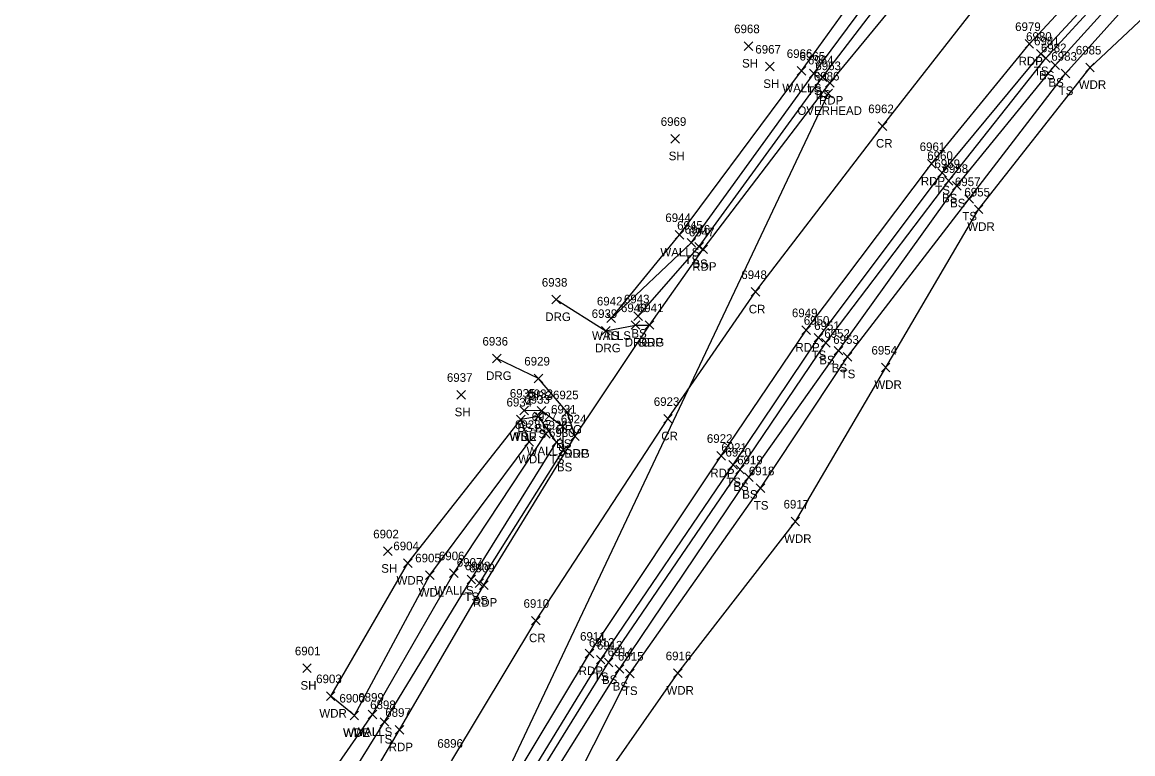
# Model space of a CAD drawing. Extents: x 1611797 to 1633212, y 298978 to 305475.
# Drawn here: x 1623716 to 1623974.4, y 303947.6 to 304117.7 of the extents above; entities that cross this region are included whole.
import ezdxf

# ---------------------------------------------------------------- set-up
doc = ezdxf.new("R2010")
doc.units = 0
for name, color, linetype in [('L_A', 7, 'Continuous'), ('L_I', 7, 'Continuous'), ('L_TIC', 7, 'Continuous'), ('LAWA', 7, 'Continuous'), ('LELB', 7, 'Continuous'), ('LWS', 7, 'Continuous'), ('P_A', 7, 'Continuous'), ('P_I', 7, 'Continuous'), ('P_TIC', 7, 'Continuous'), ('PET', 7, 'Continuous'), ('PRC', 7, 'Continuous'), ('R_A', 7, 'Continuous'), ('R_I', 7, 'Continuous'), ('R_TIC', 7, 'Continuous'), ('RDG', 7, 'Continuous'), ('U_A', 7, 'Continuous'), ('U_I', 7, 'Continuous'), ('U_TIC', 7, 'Continuous'), ('UCO', 7, 'Continuous')]:
    doc.layers.add(name, color=color, linetype=linetype)

msp = doc.modelspace()

# ---------------------------------------------------------------- linework, layer by layer
at = {"layer": 'L_TIC'}
for points in [[(1623884, 304111.16), (1623886, 304113.16)], [(1623886, 304111.16), (1623884, 304113.16)], [(1623951.95, 304109.39), (1623953.95, 304111.39)], [(1623953.95, 304109.39), (1623951.95, 304111.39)], [(1623953.14, 304108.34), (1623955.14, 304110.34)], [(1623955.14, 304108.34), (1623953.14, 304110.34)], [(1623955.31, 304106.74), (1623957.31, 304108.74)], [(1623957.31, 304106.74), (1623955.31, 304108.74)], [(1623888.93, 304106.42), (1623890.93, 304108.42)], [(1623890.93, 304106.42), (1623888.93, 304108.42)], [(1623896.29, 304105.41), (1623898.29, 304107.41)], [(1623898.29, 304105.41), (1623896.29, 304107.41)], [(1623899.2, 304104.81), (1623901.2, 304106.81)], [(1623901.2, 304104.81), (1623899.2, 304106.81)], [(1623957.73, 304104.76), (1623959.73, 304106.76)], [(1623959.73, 304104.76), (1623957.73, 304106.76)], [(1623963.42, 304106.21), (1623965.42, 304108.21)], [(1623965.42, 304106.21), (1623963.42, 304108.21)], [(1623901.17, 304103.9), (1623903.17, 304105.9)], [(1623903.17, 304103.9), (1623901.17, 304105.9)], [(1623866.94, 304089.61), (1623868.94, 304091.61)], [(1623868.94, 304089.61), (1623866.94, 304091.61)], [(1623929, 304081.68), (1623931, 304083.68)], [(1623931, 304081.68), (1623929, 304083.68)], [(1623930.54, 304079.8), (1623932.54, 304081.8)], [(1623932.54, 304079.8), (1623930.54, 304081.8)], [(1623932.42, 304078.65), (1623934.42, 304080.65)], [(1623934.42, 304078.65), (1623932.42, 304080.65)], [(1623935.29, 304075.6), (1623937.29, 304077.6)], [(1623937.29, 304075.6), (1623935.29, 304077.6)], [(1623937.51, 304073.19), (1623939.51, 304075.19)], [(1623939.51, 304073.19), (1623937.51, 304075.19)], [(1623867.94, 304067.24), (1623869.94, 304069.24)], [(1623869.94, 304067.24), (1623867.94, 304069.24)], [(1623870.69, 304065.45), (1623872.69, 304067.45)], [(1623872.69, 304065.45), (1623870.69, 304067.45)], [(1623872.48, 304064.52), (1623874.48, 304066.52)], [(1623874.48, 304064.52), (1623872.48, 304066.52)], [(1623852.02, 304047.84), (1623854.02, 304049.84)], [(1623854.02, 304047.84), (1623852.02, 304049.84)], [(1623852.02, 304047.84), (1623854.02, 304049.84)], [(1623854.02, 304047.84), (1623852.02, 304049.84)], [(1623858.31, 304048.34), (1623860.31, 304050.34)], [(1623860.31, 304048.34), (1623858.31, 304050.34)], [(1623900.24, 304043.35), (1623902.24, 304045.35)], [(1623902.24, 304043.35), (1623900.24, 304045.35)], [(1623902, 304042.14), (1623904, 304044.14)], [(1623904, 304042.14), (1623902, 304044.14)], [(1623904.91, 304040.32), (1623906.91, 304042.32)], [(1623906.91, 304040.32), (1623904.91, 304042.32)], [(1623907, 304038.91), (1623909, 304040.91)], [(1623909, 304038.91), (1623907, 304040.91)], [(1623915.89, 304036.42), (1623917.89, 304038.42)], [(1623917.89, 304036.42), (1623915.89, 304038.42)], [(1623817.14, 304030.08), (1623819.14, 304032.08)], [(1623819.14, 304030.08), (1623817.14, 304032.08)], [(1623831.01, 304024.34), (1623833.01, 304026.34)], [(1623833.01, 304024.34), (1623831.01, 304026.34)], [(1623831.01, 304024.34), (1623833.01, 304026.34)], [(1623833.01, 304024.34), (1623831.01, 304026.34)], [(1623831.01, 304024.34), (1623833.01, 304026.34)], [(1623833.01, 304024.34), (1623831.01, 304026.34)], [(1623831.78, 304026.4), (1623833.78, 304028.4)], [(1623833.78, 304026.4), (1623831.78, 304028.4)], [(1623835.12, 304024.99), (1623837.12, 304026.99)], [(1623837.12, 304024.99), (1623835.12, 304026.99)], [(1623835.86, 304026.31), (1623837.86, 304028.31)], [(1623837.86, 304026.31), (1623835.86, 304028.31)], [(1623840.8, 304022.71), (1623842.8, 304024.71)], [(1623842.8, 304022.71), (1623840.8, 304024.71)], [(1623832.96, 304019.12), (1623834.96, 304021.12)], [(1623834.96, 304019.12), (1623832.96, 304021.12)], [(1623836.84, 304020.99), (1623838.84, 304022.99)], [(1623838.84, 304020.99), (1623836.84, 304022.99)], [(1623839.34, 304019.02), (1623841.34, 304021.02)], [(1623841.34, 304019.02), (1623839.34, 304021.02)], [(1623840.97, 304017.25), (1623842.97, 304019.25)], [(1623842.97, 304017.25), (1623840.97, 304019.25)], [(1623880.4, 304013.8), (1623882.4, 304015.8)], [(1623882.4, 304013.8), (1623880.4, 304015.8)], [(1623882.01, 304012.7), (1623884.01, 304014.7)], [(1623884.01, 304012.7), (1623882.01, 304014.7)], [(1623884.08, 304010.89), (1623886.08, 304012.89)], [(1623886.08, 304010.89), (1623884.08, 304012.89)], [(1623886.8, 304008.35), (1623888.8, 304010.35)], [(1623888.8, 304008.35), (1623886.8, 304010.35)], [(1623894.88, 304000.62), (1623896.88, 304002.62)], [(1623896.88, 304000.62), (1623894.88, 304002.62)], [(1623800.07, 303993.68), (1623802.07, 303995.68)], [(1623802.07, 303993.68), (1623800.07, 303995.68)], [(1623804.75, 303990.91), (1623806.75, 303992.91)], [(1623806.75, 303990.91), (1623804.75, 303992.91)], [(1623809.84, 303988.1), (1623811.84, 303990.1)], [(1623811.84, 303988.1), (1623809.84, 303990.1)], [(1623815.42, 303988.59), (1623817.42, 303990.59)], [(1623817.42, 303988.59), (1623815.42, 303990.59)], [(1623819.51, 303987.09), (1623821.51, 303989.09)], [(1623821.51, 303987.09), (1623819.51, 303989.09)], [(1623821.38, 303986.26), (1623823.38, 303988.26)], [(1623823.38, 303986.26), (1623821.38, 303988.26)], [(1623849.6, 303968.47), (1623851.6, 303970.47)], [(1623851.6, 303968.47), (1623849.6, 303970.47)], [(1623851.45, 303967.82), (1623853.45, 303969.82)], [(1623853.45, 303967.82), (1623851.45, 303969.82)], [(1623781.29, 303966.48), (1623783.29, 303968.48)], [(1623783.29, 303966.48), (1623781.29, 303968.48)], [(1623853.96, 303966.29), (1623855.96, 303968.29)], [(1623855.96, 303966.29), (1623853.96, 303968.29)], [(1623856.36, 303965.24), (1623858.36, 303967.24)], [(1623858.36, 303965.24), (1623856.36, 303967.24)], [(1623867.52, 303965.33), (1623869.52, 303967.33)], [(1623869.52, 303965.33), (1623867.52, 303967.33)], [(1623786.8, 303960), (1623788.8, 303962)], [(1623788.8, 303960), (1623786.8, 303962)], [(1623792.3, 303955.49), (1623794.3, 303957.49)], [(1623794.3, 303955.49), (1623792.3, 303957.49)], [(1623792.3, 303955.49), (1623794.3, 303957.49)], [(1623794.3, 303955.49), (1623792.3, 303957.49)], [(1623796.52, 303955.71), (1623798.52, 303957.71)], [(1623798.52, 303955.71), (1623796.52, 303957.71)], [(1623799.29, 303953.97), (1623801.29, 303955.97)], [(1623801.29, 303953.97), (1623799.29, 303955.97)]]:
    msp.add_lwpolyline(points, dxfattribs=at)
at = {"layer": 'LAWA'}
for points in [[(1623820.79, 303877.68), (1623816.25, 303882.45), (1623845.39, 303933.13), (1623868.52, 303966.33), (1623895.88, 304001.62), (1623916.89, 304037.42), (1623938.51, 304074.19), (1623964.42, 304107.21), (1624004.64, 304144.93), (1624031.16, 304170.25), (1624074.89, 304204.59), (1624093.25, 304225.45), (1624128.84, 304248.67), (1624153.26, 304270.75), (1624186.93, 304294.55), (1624240.75, 304330.36)], [(1623793.3, 303956.49), (1623787.8, 303961), (1623805.75, 303991.91), (1623832.01, 304025.34)], [(1623793.3, 303956.49), (1623810.84, 303989.1), (1623833.96, 304020.12), (1623832.01, 304025.34)]]:
    msp.add_lwpolyline(points, dxfattribs=at)
at = {"layer": 'LELB'}
for points in [[(1623853.02, 304048.84), (1623871.69, 304066.45), (1623900.2, 304105.81), (1623921.89, 304135.11), (1623965.39, 304180.63), (1623995.65, 304209.96), (1624034.32, 304242.74), (1624078.2, 304277.92), (1624080.58, 304281.57), (1624079.64, 304283.87)], [(1623859.31, 304049.34), (1623873.48, 304065.52), (1623902.17, 304104.9), (1623923.22, 304132.47), (1623966.86, 304179.03), (1623995.88, 304206.68), (1624035.9, 304241.13), (1624078.59, 304277.07), (1624082.66, 304281.77)], [(1623740.23, 303740.54), (1623735.95, 303738.13), (1623733.04, 303738.73), (1623730.26, 303741.26), (1623736.66, 303755.3), (1623756.47, 303795.98), (1623775.32, 303833.05), (1623795.61, 303873.89), (1623811.07, 303903.3), (1623831.07, 303937.59), (1623850.6, 303969.47), (1623881.4, 304014.8), (1623901.24, 304044.35), (1623930, 304082.68), (1623952.95, 304110.39), (1623992.55, 304153.19), (1624020.81, 304180.67), (1624058.38, 304214.54), (1624070.13, 304221.5)], [(1623733.78, 303740.47), (1623738.51, 303754.96), (1623759.12, 303794.85), (1623777.54, 303832.17), (1623797.8, 303872.86), (1623812.76, 303901.96), (1623832.53, 303936.61), (1623852.45, 303968.82), (1623883.01, 304013.7), (1623903, 304043.14), (1623931.54, 304080.8), (1623954.14, 304109.34), (1623993.44, 304152.2), (1624022.26, 304179.45), (1624060.69, 304212.27), (1624070.13, 304220.57)], [(1623733.78, 303740.47), (1623735.41, 303740.12), (1623741.31, 303753.52), (1623763.42, 303793.2), (1623780.16, 303829.64), (1623800.51, 303871.51), (1623815.19, 303900), (1623835, 303935.42), (1623854.96, 303967.29), (1623885.08, 304011.89), (1623905.91, 304041.32), (1623933.42, 304079.65), (1623956.31, 304107.74), (1623995.39, 304150.94), (1624023.82, 304177.46), (1624061.85, 304211.18), (1624071.01, 304219.63), (1624070.13, 304220.57)], [(1623840.63, 303933.04), (1623857.36, 303966.24), (1623887.8, 304009.35), (1623908, 304039.91), (1623936.29, 304076.6), (1623958.73, 304105.76), (1623997.87, 304149.47), (1624026.32, 304175.43), (1624063.15, 304209.38), (1624073.81, 304217.48), (1624072.56, 304218.74)], [(1623716.05, 303912.02), (1623732.35, 303913.81), (1623759.04, 303912.24), (1623771.78, 303913.97), (1623774.93, 303915.99), (1623779.73, 303921.83), (1623800.29, 303954.97), (1623820.51, 303988.09), (1623840.34, 304020.02), (1623836.12, 304025.99), (1623832.01, 304025.34)], [(1623822.38, 303987.26), (1623841.97, 304018.25), (1623841.8, 304023.71), (1623836.86, 304027.31), (1623832.78, 304027.4)]]:
    msp.add_lwpolyline(points, dxfattribs=at)
at = {"layer": 'LWS'}
for points in [[(1623853.02, 304048.84), (1623868.94, 304068.24), (1623897.29, 304106.41), (1623918.45, 304135.75), (1623962.64, 304182.22), (1623995.85, 304213.69), (1624032.69, 304244.25), (1624078.15, 304281.19), (1624079.64, 304283.87)], [(1623717.19, 303914.78), (1623732.04, 303916.68), (1623760.06, 303916.18), (1623770.53, 303917.84), (1623797.52, 303956.71), (1623816.42, 303989.59), (1623837.84, 304021.99)]]:
    msp.add_lwpolyline(points, dxfattribs=at)
at = {"layer": 'P_TIC'}
for points in [[(1623949.31, 304111.67), (1623951.31, 304113.67)], [(1623951.31, 304111.67), (1623949.31, 304113.67)], [(1623902.88, 304102.57), (1623904.88, 304104.57)], [(1623904.88, 304102.57), (1623902.88, 304104.57)], [(1623915.18, 304092.56), (1623917.18, 304094.56)], [(1623917.18, 304092.56), (1623915.18, 304094.56)], [(1623926.58, 304083.75), (1623928.58, 304085.75)], [(1623928.58, 304083.75), (1623926.58, 304085.75)], [(1623873.41, 304063.9), (1623875.41, 304065.9)], [(1623875.41, 304063.9), (1623873.41, 304065.9)], [(1623885.62, 304053.99), (1623887.62, 304055.99)], [(1623887.62, 304053.99), (1623885.62, 304055.99)], [(1623860.98, 304046.29), (1623862.98, 304048.29)], [(1623862.98, 304046.29), (1623860.98, 304048.29)], [(1623897.4, 304045.12), (1623899.4, 304047.12)], [(1623899.4, 304045.12), (1623897.4, 304047.12)], [(1623865.25, 304024.48), (1623867.25, 304026.48)], [(1623867.25, 304024.48), (1623865.25, 304026.48)], [(1623843.63, 304020.43), (1623845.63, 304022.43)], [(1623845.63, 304020.43), (1623843.63, 304022.43)], [(1623877.6, 304015.89), (1623879.6, 304017.89)], [(1623879.6, 304015.89), (1623877.6, 304017.89)], [(1623822.4, 303985.78), (1623824.4, 303987.78)], [(1623824.4, 303985.78), (1623822.4, 303987.78)], [(1623834.49, 303977.53), (1623836.49, 303979.53)], [(1623836.49, 303977.53), (1623834.49, 303979.53)], [(1623846.99, 303969.88), (1623848.99, 303971.88)], [(1623848.99, 303969.88), (1623846.99, 303971.88)], [(1623802.8, 303952.17), (1623804.8, 303954.17)], [(1623804.8, 303952.17), (1623802.8, 303954.17)]]:
    msp.add_lwpolyline(points, dxfattribs=at)
at = {"layer": 'PET'}
for points in [[(1623734.72, 303818.72), (1623741.35, 303832.79), (1623751.88, 303855.21), (1623768.06, 303888.23), (1623783.81, 303919.21), (1623803.8, 303953.17), (1623823.4, 303986.78), (1623844.63, 304021.43), (1623861.98, 304047.29), (1623874.41, 304064.9), (1623903.88, 304103.57), (1623926.42, 304130.92), (1623968.84, 304177.26), (1623998.66, 304205.49), (1624036.82, 304239.77), (1624084.71, 304279.03), (1624112.56, 304299.92), (1624120.23, 304305.61), (1624165.06, 304338.25), (1624214.6, 304372.95), (1624258.69, 304401.17)], [(1623753.98, 303796.37), (1623772.12, 303834.51), (1623792.43, 303875.75), (1623808.26, 303904.51), (1623828.44, 303938.4), (1623847.99, 303970.88), (1623878.6, 304016.89), (1623898.4, 304046.12), (1623927.58, 304084.75), (1623950.31, 304112.67), (1623990.12, 304155.59), (1624018.08, 304183.31), (1624056.52, 304216.58), (1624078.27, 304234.86), (1624102.63, 304254.08), (1624138.53, 304281.62), (1624179.36, 304312.24), (1624229.96, 304347.62)]]:
    msp.add_lwpolyline(points, dxfattribs=at)
at = {"layer": 'PRC'}
msp.add_lwpolyline([(1623741.55, 303802.02), (1623760.52, 303841.05), (1623780.51, 303881.51), (1623815.97, 303945.98), (1623835.49, 303978.53), (1623866.25, 304025.48), (1623886.62, 304054.99), (1623916.18, 304093.56), (1623939.04, 304122.75), (1623980.27, 304165.88), (1624008.94, 304194.69), (1624046.78, 304227.75), (1624094.29, 304266.19), (1624129.15, 304293.39), (1624172.24, 304325.39), (1624222.29, 304360.15)], dxfattribs=at)
at = {"layer": 'R_TIC'}
for points in [[(1623839.22, 304052.21), (1623841.22, 304054.21)], [(1623841.22, 304052.21), (1623839.22, 304054.21)], [(1623850.82, 304044.94), (1623852.82, 304046.94)], [(1623852.82, 304044.94), (1623850.82, 304046.94)], [(1623857.71, 304046.29), (1623859.71, 304048.29)], [(1623859.71, 304046.29), (1623857.71, 304048.29)], [(1623860.98, 304046.29), (1623862.98, 304048.29)], [(1623862.98, 304046.29), (1623860.98, 304048.29)], [(1623825.46, 304038.51), (1623827.46, 304040.51)], [(1623827.46, 304038.51), (1623825.46, 304040.51)], [(1623835.15, 304033.87), (1623837.15, 304035.87)], [(1623837.15, 304033.87), (1623835.15, 304035.87)], [(1623841.82, 304026.03), (1623843.82, 304028.03)], [(1623843.82, 304026.03), (1623841.82, 304028.03)], [(1623843.63, 304020.43), (1623845.63, 304022.43)], [(1623845.63, 304020.43), (1623843.63, 304022.43)]]:
    msp.add_lwpolyline(points, dxfattribs=at)
at = {"layer": 'RDG'}
for points in [[(1623840.22, 304053.21), (1623851.82, 304045.94), (1623858.71, 304047.29), (1623861.98, 304047.29)], [(1623844.63, 304021.43), (1623842.82, 304027.03), (1623836.15, 304034.87), (1623826.46, 304039.51)]]:
    msp.add_lwpolyline(points, dxfattribs=at)
at = {"layer": 'U_TIC'}
for points in [[(1623902.55, 304100.16), (1623904.55, 304102.16)], [(1623904.55, 304100.16), (1623902.55, 304102.16)]]:
    msp.add_lwpolyline(points, dxfattribs=at)
at = {"layer": 'UCO'}
msp.add_lwpolyline([(1623903.55, 304101.16), (1623822.55, 303930.06)], dxfattribs=at)

# ---------------------------------------------------------------- texts
at = {"layer": 'L_A'}
for s, p in [('SH', (1623883.49, 304107.16)), ('TS', (1623951.36, 304105.39)), ('BS', (1623952.58, 304104.34)), ('SH', (1623888.42, 304102.42)), ('WALLS', (1623892.84, 304101.41)), ('BS', (1623954.75, 304102.74)), ('WDR', (1623961.78, 304102.21)), ('TS', (1623898.61, 304100.81)), ('BS', (1623900.61, 304099.9)), ('TS', (1623957.14, 304100.76)), ('SH', (1623866.42, 304085.61)), ('TS', (1623928.41, 304077.68)), ('BS', (1623929.99, 304075.8)), ('BS', (1623931.86, 304074.65)), ('TS', (1623934.7, 304071.6)), ('WDR', (1623935.87, 304069.19)), ('WALLS', (1623864.48, 304063.24)), ('TS', (1623870.1, 304061.45)), ('BS', (1623871.92, 304060.52)), ('WALLS', (1623848.57, 304043.84)), ('TS', (1623851.43, 304043.84)), ('BS', (1623857.75, 304044.34)), ('TS', (1623899.65, 304039.35)), ('BS', (1623901.44, 304038.14)), ('BS', (1623904.36, 304036.32)), ('TS', (1623906.41, 304034.91)), ('WDR', (1623914.25, 304032.42)), ('SH', (1623816.63, 304026.08)), ('BS', (1623831.22, 304022.4)), ('BS', (1623835.3, 304022.31)), ('WDR', (1623829.37, 304020.34)), ('WDL', (1623829.43, 304020.34)), ('TS', (1623830.42, 304020.34)), ('TS', (1623834.52, 304020.99)), ('BS', (1623840.24, 304018.71)), ('WALLS', (1623833.38, 304016.99)), ('WDL', (1623831.38, 304015.12)), ('TS', (1623838.75, 304015.02)), ('BS', (1623840.42, 304013.25)), ('TS', (1623879.81, 304009.8)), ('BS', (1623881.46, 304008.7)), ('BS', (1623883.52, 304006.89)), ('TS', (1623886.21, 304004.35)), ('WDR', (1623893.25, 303996.62)), ('SH', (1623799.56, 303989.68)), ('WDR', (1623803.11, 303986.91)), ('WDL', (1623808.26, 303984.1)), ('WALLS', (1623811.96, 303984.59)), ('TS', (1623818.92, 303983.09)), ('BS', (1623820.82, 303982.26)), ('TS', (1623849.01, 303964.47)), ('SH', (1623780.78, 303962.48)), ('BS', (1623850.89, 303963.82)), ('BS', (1623853.4, 303962.29)), ('TS', (1623855.77, 303961.24)), ('WDR', (1623865.88, 303961.33)), ('WDR', (1623785.16, 303956)), ('WALLS', (1623793.07, 303951.71)), ('WDR', (1623790.66, 303951.49)), ('WDL', (1623790.72, 303951.49)), ('TS', (1623798.7, 303949.97))]:
    msp.add_text(s, height=2, dxfattribs=at).set_placement(p)
at = {"layer": 'L_I'}
for s, p in [('6968', (1623881.64, 304115.16)), ('6980', (1623949.55, 304113.39)), ('6981', (1623951.4, 304112.34)), ('6967', (1623886.57, 304110.42)), ('6966', (1623893.88, 304109.41)), ('6982', (1623953, 304110.74)), ('6985', (1623961.11, 304110.21)), ('6965', (1623896.85, 304108.81)), ('6964', (1623898.81, 304107.9)), ('6983', (1623955.42, 304108.76)), ('6969', (1623864.57, 304093.61)), ('6960', (1623926.56, 304085.68)), ('6959', (1623928.23, 304083.8)), ('6958', (1623930.11, 304082.65)), ('6957', (1623932.99, 304079.6)), ('6955', (1623935.2, 304077.19)), ('6944', (1623865.63, 304071.24)), ('6945', (1623868.38, 304069.45)), ('6946', (1623870.12, 304068.52)), ('6943', (1623856, 304052.34)), ('6942', (1623849.72, 304051.84)), ('6942', (1623849.72, 304051.84)), ('6950', (1623897.84, 304047.35)), ('6951', (1623900.26, 304046.14)), ('6952', (1623902.61, 304044.32)), ('6953', (1623904.69, 304042.91)), ('6954', (1623913.58, 304040.42)), ('6937', (1623814.83, 304034.08)), ('6935', (1623829.47, 304030.4)), ('6932', (1623833.55, 304030.31)), ('6934', (1623828.7, 304028.34)), ('6934', (1623828.7, 304028.34)), ('6934', (1623828.7, 304028.34)), ('6933', (1623832.81, 304028.99)), ('6931', (1623839.06, 304026.71)), ('6927', (1623834.53, 304024.99)), ('6928', (1623830.65, 304023.12)), ('6926', (1623836.98, 304023.02)), ('6930', (1623838.58, 304021.25)), ('6921', (1623878.66, 304017.8)), ('6920', (1623879.62, 304016.7)), ('6919', (1623882.34, 304014.89)), ('6918', (1623885.06, 304012.35)), ('6917', (1623893.14, 304004.62)), ('6902', (1623797.69, 303997.68)), ('6904', (1623802.37, 303994.91)), ('6905', (1623807.46, 303992.1)), ('6906', (1623812.97, 303992.59)), ('6907', (1623817.13, 303991.09)), ('6908', (1623818.99, 303990.26)), ('6912', (1623847.86, 303972.47)), ('6901', (1623779.47, 303970.48)), ('6913', (1623849.71, 303971.82)), ('6914', (1623852.22, 303970.29)), ('6915', (1623854.62, 303969.24)), ('6916', (1623865.73, 303969.33)), ('6903', (1623784.42, 303964)), ('6900', (1623789.83, 303959.49)), ('6900', (1623789.83, 303959.49)), ('6899', (1623794.21, 303959.71)), ('6898', (1623796.98, 303957.97))]:
    msp.add_text(s, height=2, dxfattribs=at).set_placement(p)
at = {"layer": 'P_A'}
for s, p in [('RDP', (1623947.8, 304107.67)), ('RDP', (1623901.37, 304098.57)), ('CR', (1623914.62, 304088.56)), ('RDP', (1623925.07, 304079.75)), ('RDP', (1623871.9, 304059.9)), ('CR', (1623885.05, 304049.99)), ('RDP', (1623859.46, 304042.29)), ('RDP', (1623895.89, 304041.12)), ('CR', (1623864.69, 304020.48)), ('RDP', (1623842.12, 304016.43)), ('RDP', (1623876.09, 304011.89)), ('RDP', (1623820.89, 303981.78)), ('CR', (1623833.92, 303973.53)), ('RDP', (1623845.48, 303965.88)), ('RDP', (1623801.29, 303948.17))]:
    msp.add_text(s, height=2, dxfattribs=at).set_placement(p)
at = {"layer": 'P_I'}
for s, p in [('6979', (1623947, 304115.67)), ('6963', (1623900.53, 304106.57)), ('6962', (1623912.83, 304096.56)), ('6961', (1623924.8, 304087.75)), ('6947', (1623871.11, 304067.9)), ('6948', (1623883.31, 304057.99)), ('6941', (1623859.24, 304050.29)), ('6949', (1623895.08, 304049.12)), ('6923', (1623862.95, 304028.48)), ('6924', (1623841.33, 304024.43)), ('6922', (1623875.3, 304019.89)), ('6909', (1623820.01, 303989.78)), ('6910', (1623832.66, 303981.53)), ('6911', (1623845.81, 303973.88)), ('6897', (1623800.49, 303956.17)), ('6896', (1623812.61, 303948.98))]:
    msp.add_text(s, height=2, dxfattribs=at).set_placement(p)
at = {"layer": 'R_A'}
for p in [(1623837.71, 304048.21), (1623856.2, 304042.29), (1623859.46, 304042.29), (1623849.31, 304040.94), (1623823.95, 304034.51), (1623833.63, 304029.87), (1623840.31, 304022.03), (1623842.12, 304016.43)]:
    msp.add_text('DRG', height=2, dxfattribs=at).set_placement(p)
at = {"layer": 'R_I'}
for s, p in [('6938', (1623836.91, 304056.21)), ('6940', (1623855.32, 304050.29)), ('6941', (1623859.24, 304050.29)), ('6939', (1623848.51, 304048.94)), ('6936', (1623823.1, 304042.51)), ('6929', (1623832.83, 304037.87)), ('6925', (1623839.51, 304030.03)), ('6924', (1623841.33, 304024.43))]:
    msp.add_text(s, height=2, dxfattribs=at).set_placement(p)
at = {"layer": 'U_A'}
msp.add_text('OVERHEAD', height=2, dxfattribs=at).set_placement((1623896.36, 304096.16))
at = {"layer": 'U_I'}
msp.add_text('6986', height=2, dxfattribs=at).set_placement((1623900.18, 304104.16))

doc.saveas('drawing.dxf')
